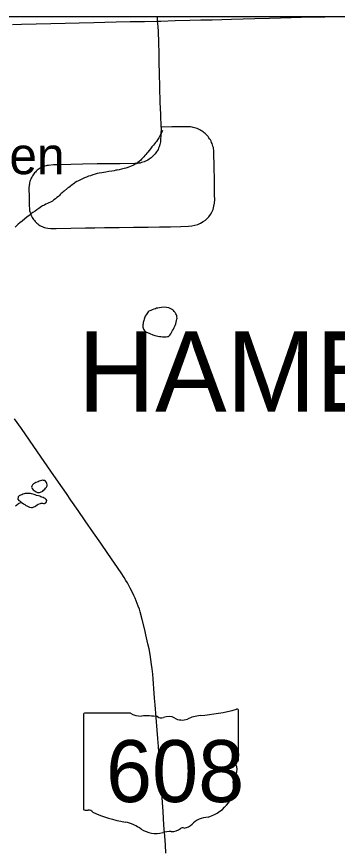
# Model space of a CAD drawing. Extents: x 103424 to 286016, y 38711 to 110967.
# Drawn here: x 163068 to 166691, y 101537 to 110967 of the extents above; entities that cross this region are included whole.
import ezdxf

# ---------------------------------------------------------------- set-up
doc = ezdxf.new("R2010")
doc.units = 0
for name, color, linetype in [('GM_X_Corporation', 7, 'Continuous'), ('GM_X_Minor_Lake', 7, 'Continuous'), ('GM_X_Minor_River', 7, 'Continuous'), ('GM_X_State_Location', 7, 'Continuous'), ('GM_X_State_Route', 7, 'Continuous'), ('GM_X_State_Shield', 7, 'Continuous'), ('GM_X_Township_Road', 7, 'Continuous'), ('GM_X_Township_Text', 7, 'Continuous'), ('GM_X_Unincorporated_Text', 7, 'Continuous'), ('GM_X_US_Route', 7, 'Continuous')]:
    doc.layers.add(name, color=color, linetype=linetype)

msp = doc.modelspace()

# ---------------------------------------------------------------- linework, layer by layer
at = {"layer": 'GM_X_Corporation'}
for points in [[(103423.7, 96534.8), (103423.7, 38711.2), (175679.7, 38711.2), (175679.7, 110967.2), (119699, 110967.2), (119716.9, 106542.5), (119719.8, 106322.8), (119720.8, 106006.3), (119709.7, 99445.7), (119706.4, 99064.2), (119663.9, 96690), (117026.4, 96688.2), (115542.1, 96665), (105081.7, 96574.5)], [(173175.4, 110967.2), (148354.5, 110967.2), (148366.5, 110284), (148366.4, 110242.2), (148494.2, 102114.7), (148500.5, 101714.1), (148505.8, 101377.4), (148509.9, 101119.2), (148594.2, 97294.7), (158050.5, 97608.1), (158064.2, 97608.5), (162306.4, 97749.1), (162479.3, 97753.8), (165116.9, 97825.6), (173478.4, 98058.2), (173457.5, 99090), (173443.3, 99817.2), (173398.5, 101988.3), (173365.2, 103570.9), (173327.2, 105148.6), (173218, 109584.4)]]:
    msp.add_lwpolyline(points, close=True, dxfattribs=at)
at = {"layer": 'GM_X_Minor_Lake'}
for points in [[(164785.8, 107674.6), (164733.3, 107679.7), (164705, 107677.2), (164682.9, 107672.8), (164662.8, 107670.4), (164648.7, 107668.1), (164636.7, 107661.8), (164616.6, 107657.4), (164600.6, 107651.1), (164582.6, 107642.7), (164562.5, 107634.2), (164552.6, 107628), (164544.7, 107617.8), (164538.8, 107607.5), (164530.9, 107595.3), (164521.1, 107578.9), (164517.3, 107568.8), (164513.5, 107556.6), (164509.6, 107546.4), (164503.9, 107530.1), (164500, 107520), (164498.2, 107507.8), (164496.4, 107493.7), (164494.7, 107479.5), (164492.9, 107469.4), (164493.1, 107453.2), (164499.6, 107431.1), (164509.9, 107419.2), (164524.2, 107407.3), (164536.5, 107399.4), (164563, 107385.8), (164579.2, 107378), (164597.5, 107372.3), (164607.7, 107366.4), (164617.8, 107364.5)], [(164785.8, 107674.6), (164733.3, 107679.7), (164705, 107677.2), (164682.9, 107672.8), (164662.8, 107670.4), (164648.7, 107668.1), (164636.7, 107661.8), (164616.6, 107657.4), (164600.6, 107651.1), (164582.6, 107642.7), (164562.5, 107634.2), (164552.6, 107628), (164544.7, 107617.8), (164538.8, 107607.5), (164530.9, 107595.3), (164521.1, 107578.9), (164517.3, 107568.8), (164513.5, 107556.6), (164509.6, 107546.4), (164503.9, 107530.1), (164500, 107520), (164498.2, 107507.8), (164496.4, 107493.7), (164494.7, 107479.5), (164492.9, 107469.4), (164493.1, 107453.2), (164499.6, 107431.1), (164509.9, 107419.2), (164524.2, 107407.3), (164536.5, 107399.4), (164563, 107385.8), (164579.2, 107378), (164597.5, 107372.3), (164607.7, 107366.4), (164617.8, 107364.5), (164630, 107360.7), (164646.2, 107357), (164664.4, 107353.2), (164680.6, 107349.5), (164696.8, 107347.8), (164717.1, 107344.1), (164731.2, 107344.3), (164743.3, 107344.6), (164755.3, 107346.8), (164773.5, 107349.1), (164783.6, 107349.3), (164799.4, 107363.7), (164809.3, 107378.1), (164819, 107396.4), (164828.8, 107416.8), (164838.6, 107433.1), (164848.3, 107451.5), (164860, 107473.9), (164867.8, 107492.2), (164871.5, 107510.5), (164875.2, 107528.7), (164878.9, 107545), (164880.8, 107555.1), (164878.5, 107571.2), (164876.3, 107581.3), (164872, 107593.3), (164865.8, 107605.3), (164859.4, 107621.4), (164849.1, 107631.3), (164840.8, 107643.3), (164830.6, 107651.2), (164808.2, 107662.9), (164793.9, 107670.7), (164785.8, 107674.6)], [(164617.8, 107364.5), (164630, 107360.7), (164646.2, 107357), (164664.4, 107353.2), (164680.6, 107349.5), (164696.8, 107347.8), (164717.1, 107344.1), (164731.2, 107344.3), (164743.3, 107344.6), (164755.3, 107346.8), (164773.5, 107349.1), (164783.6, 107349.3), (164799.4, 107363.7), (164809.3, 107378.1), (164819, 107396.4), (164828.8, 107416.8), (164838.6, 107433.1), (164848.3, 107451.5), (164860, 107473.9), (164867.8, 107492.2), (164871.5, 107510.5), (164875.2, 107528.7), (164878.9, 107545), (164880.8, 107555.1), (164878.5, 107571.2), (164876.3, 107581.3), (164872, 107593.3), (164865.8, 107605.3), (164859.4, 107621.4), (164849.1, 107631.3), (164840.8, 107643.3), (164830.6, 107651.2), (164808.2, 107662.9), (164793.9, 107670.7), (164785.8, 107674.6)], [(163405.3, 105646.8), (163411.6, 105660.8), (163411.9, 105672.9), (163408.1, 105685), (163404.3, 105697.2), (163394.5, 105711.5), (163382.6, 105719.8), (163370.6, 105722), (163358.5, 105722.3), (163346.4, 105720.5), (163322.1, 105712.8), (163309.9, 105705), (163285.6, 105697.4), (163273.5, 105691.6), (163257.2, 105681.8), (163244.9, 105669.9), (163238.6, 105657.9), (163236.4, 105645.9), (163242.1, 105629.6), (163253.9, 105615.3), (163289.6, 105590.4), (163301.6, 105586.1), (163313.6, 105583.9), (163325.7, 105583.7)], [(163325.7, 105583.7), (163337.8, 105587.5), (163362.2, 105599.1), (163372.5, 105611.1), (163384.8, 105622.9), (163395.1, 105634.8), (163405.3, 105646.8)], [(163335.6, 105460.8), (163345.5, 105462.3), (163359.6, 105464), (163371.6, 105461.8), (163383.7, 105461.6), (163397.9, 105467.4), (163404.1, 105479.3), (163408.4, 105493.4), (163400.6, 105505.6), (163390.8, 105517.9), (163378.8, 105522.2), (163366.9, 105528.4), (163352.9, 105532.7), (163340.9, 105537), (163328.9, 105541.3), (163314.9, 105547.6), (163290.9, 105552.1), (163276.9, 105558.4), (163264.9, 105560.6), (163248.9, 105566.9), (163236.9, 105569.2), (163222.9, 105571.5), (163162.6, 105572.6), (163150.4, 105570.8), (163136.3, 105565), (163124.1, 105559.2), (163111.9, 105555.4), (163095.7, 105547.6), (163085.4, 105535.7), (163080.8, 105507.5)], [(163080.8, 105507.5), (163092.6, 105493.2), (163106.5, 105484.9), (163118.5, 105476.6), (163146.2, 105455.9), (163158.1, 105447.6), (163172, 105439.3), (163184, 105433), (163198, 105426.7), (163211.9, 105420.4), (163236, 105415.9), (163248, 105415.7), (163260.2, 105421.5), (163272.3, 105425.3), (163284.6, 105433.2), (163298.9, 105445), (163311.1, 105450.8), (163335.6, 105460.8)]]:
    msp.add_lwpolyline(points, dxfattribs=at)
at = {"layer": 'GM_X_Minor_River'}
for points in [[(164715.6, 109679.3), (164709.9, 109659), (164700.1, 109644.7), (164690.3, 109628.3), (164680.5, 109612), (164672.7, 109595.7), (164659, 109573.2), (164649.2, 109556.9), (164637.3, 109544.6), (164625.4, 109530.2), (164613.6, 109513.8), (164595.8, 109493.3), (164580.1, 109470.8), (164564.3, 109452.3), (164550.5, 109435.9), (164538.6, 109421.6), (164528.7, 109409.3), (164516.9, 109394.9), (164503, 109380.5), (164491.2, 109366.2), (164479.3, 109353.9), (164469.4, 109343.6), (164451.5, 109329.1), (164437.5, 109318.8), (164427.6, 109310.5), (164417.6, 109304.3), (164407.6, 109300), (164395.6, 109291.8), (164379.7, 109283.4), (164361.6, 109275), (164343.6, 109268.6), (164325.5, 109262.2), (164301.5, 109253.7), (164281.4, 109249.3), (164267.3, 109245), (164253.3, 109240.7), (164227.1, 109236.2), (164205, 109231.8), (164188.9, 109229.5), (164170.9, 109223.1), (164144.7, 109218.6), (164110.4, 109215.9), (164076.3, 109209.3), (164030, 109202.4), (163999.8, 109197.8), (163975.7, 109191.3), (163953.6, 109184.8), (163929.5, 109176.3), (163903.5, 109167.8), (163879.4, 109161.3), (163857.3, 109152.8), (163835.3, 109142.3), (163811.3, 109131.8), (163787.3, 109121.2), (163767.3, 109108.8), (163747.2, 109102.3), (163729.3, 109091.9), (163719.3, 109083.7), (163707.4, 109073.4), (163695.4, 109065.1), (163681.5, 109054.7), (163671.5, 109046.5), (163657.6, 109036.1), (163643.7, 109025.8), (163603.9, 108994.7), (163591.9, 108986.4), (163582, 108976.2), (163572.1, 108965.9), (163560.2, 108955.6), (163550.3, 108945.3), (163538.4, 108933), (163522.5, 108920.6), (163504.6, 108906.1), (163488.6, 108893.7), (163470.7, 108881.2), (163448.7, 108870.7), (163432.7, 108862.4), (163416.7, 108854), (163398.7, 108845.6), (163380.7, 108835.2), (163360.7, 108826.7), (163346.7, 108820.4), (163318.9, 108795.7), (163294.9, 108781.1), (163275, 108768.6), (163251, 108752.1), (163229.1, 108735.5), (163207.2, 108719), (163183.4, 108700.3), (163159.5, 108679.7), (163129.7, 108652.9), (163101.8, 108634.2), (163085.9, 108619.8), (163070.1, 108603.4), (163052.2, 108586.9)], [(163056.2, 105435.6), (163070.1, 105446), (163080.1, 105452.2), (163090.1, 105458.4), (163120.5, 105475.1)]]:
    msp.add_lwpolyline(points, dxfattribs=at)
at = {"layer": 'GM_X_State_Route'}
msp.add_lwpolyline([(164754.8, 101503), (164747.8, 101600.6), (164740.9, 101698.3), (164731.7, 101820.1), (164721.3, 101975.9), (164711, 102131.6), (164701.9, 102256.6), (164692.8, 102381.6), (164689, 102433), (164680.6, 102546.2), (164668.5, 102710.8), (164661.6, 102803.4), (164654.8, 102896.1), (164643.5, 103039.9), (164632.2, 103183.8), (164626.8, 103258.6), (164618.8, 103365.9), (164614.7, 103420.4), (164609.7, 103475.2), (164604.5, 103529.7), (164598.8, 103588.6), (164592.7, 103640), (164585.3, 103694.4), (164576.6, 103750.3), (164563.5, 103816), (164551, 103873), (164528.9, 103974.3), (164515.5, 104030.2), (164486.6, 104148), (164462.3, 104234.9), (164454.1, 104265.4), (164441.1, 104300.1), (164430.1, 104329.3), (164405.2, 104390.6), (164392.2, 104419.2), (164368.3, 104468.7), (164351.5, 104502.4), (164335, 104532.9), (164318.5, 104563.2), (164300.9, 104590.2), (164280.9, 104623.9), (164248.6, 104676.6), (164173.5, 104785.5), (164098.5, 104894.5), (164017.8, 105011.2), (163937.1, 105127.9), (163843.2, 105263.7), (163761.9, 105381.5), (163680.5, 105499.3), (163629.6, 105573.9), (163541.8, 105699.9), (163454, 105825.8), (163379, 105935.5), (163303.9, 106045.2), (163212.7, 106177), (163121.4, 106308.8), (163043.9, 106419.2)], dxfattribs=at)
msp.add_lwpolyline([(164754.8, 101503), (164747.8, 101600.6), (164740.9, 101698.3), (164731.7, 101820.1), (164721.3, 101975.9), (164711, 102131.6), (164701.9, 102256.6), (164692.8, 102381.6), (164689, 102433), (164680.6, 102546.2), (164668.5, 102710.8), (164661.6, 102803.4), (164654.8, 102896.1), (164643.5, 103039.9), (164632.2, 103183.8), (164626.8, 103258.6), (164618.8, 103365.9), (164614.7, 103420.4), (164609.7, 103475.2), (164604.5, 103529.7), (164598.8, 103588.6), (164592.7, 103640), (164585.3, 103694.4), (164576.6, 103750.3), (164563.5, 103816), (164551, 103873), (164528.9, 103974.3), (164515.5, 104030.2), (164486.6, 104148), (164462.3, 104234.9), (164454.1, 104265.4), (164441.1, 104300.1), (164430.1, 104329.3), (164405.2, 104390.6), (164392.2, 104419.2), (164368.3, 104468.7), (164351.5, 104502.4), (164335, 104532.9), (164318.5, 104563.2), (164300.9, 104590.2), (164280.9, 104623.9), (164248.6, 104676.6), (164173.5, 104785.5), (164098.5, 104894.5), (164017.8, 105011.2), (163937.1, 105127.9), (163843.2, 105263.7), (163761.9, 105381.5), (163680.5, 105499.3), (163629.6, 105573.9), (163541.8, 105699.9), (163454, 105825.8), (163379, 105935.5), (163303.9, 106045.2), (163212.7, 106177), (163121.4, 106308.8), (163043.9, 106419.2)], dxfattribs=at)
at = {"layer": 'GM_X_State_Shield'}
for p, q in [((164353.9, 103089.5), (163841.1, 103089.5)), ((165574.9, 102559.6), (165574.9, 103115.8)), ((163823.8, 103071.2), (163823.8, 102008)), ((165574.7, 102559.8), (165574.9, 102559.6))]:
    msp.add_line(p, q, dxfattribs=at)
for centre, major_axis, start_param, end_param in [((163843.9, 103073.4), (20.3, 0), 1.712693, 3.28349), ((164476, 103212.9), (196.8, 0), 4.042523, 4.731795), ((164951.1, 104539), (1857, 0), 4.814394, 5.042369), ((165555.5, 103118.1), (19.5, 0), 6.141152, 7.989035), ((164541.2, 102492.6), (706.4, 0), 1.404758, 1.657858), ((164701.6, 103079), (56.8, 0), 3.836095, 5.185415), ((164784.9, 102956.1), (118, 0), 0.950623, 2.079405), ((164937.2, 103124.6), (142, 0), 4.081561, 5.145723), ((165188, 102764.7), (373.6, 0), 1.699011, 2.107814), ((165570.4, 102518.8), (30.2, 0), 1.883978, 3.671073), ((165554.1, 102557.5), (20.9, 0), 5.05454, 6.418171), ((165378.4, 102448.5), (181.1, 0), 5.934695, 6.695948), ((165644.7, 102326.9), (131.8, 0), 2.387724, 3.262537), ((165055.1, 102256.1), (464.5, 0), 5.101752, 6.440018), ((163844.1, 102005.6), (20.5, 0), 3.00124, 4.508301), ((163847.2, 102114.4), (156.2, 0), 4.665946, 4.897461), ((163879.1, 101946.6), (56.3, 0), 0.519207, 1.627899), ((164590.1, 102901.9), (1341, 0), 4.195997, 4.488961), ((164190.3, 101530.3), (419.6, 0), 0.823519, 1.323587), ((165251, 101709.5), (254.4, 0), 1.647645, 2.488434), ((164644.1, 101941.3), (266.2, 0), 4.026481, 4.996735), ((164817.4, 101861.7), (141.9, 0), 4.691044, 5.507374), ((164945.7, 101758.7), (39.9, 0), 1.147584, 2.315152), ((164928.7, 101904.9), (150.1, 0), 4.937069, 5.64225), ((164797.9, 101573.7), (218.8, 0), 1.495662, 1.94098)]:
    msp.add_ellipse(centre, major_axis=major_axis, ratio=0.8, start_param=start_param, end_param=end_param, dxfattribs=at)
at = {"layer": 'GM_X_Township_Road'}
msp.add_line((164659.7, 110916.7), (164658.5, 110967.2), dxfattribs=at)
msp.add_lwpolyline([(164699.7, 109716.2), (164697.5, 109623.7), (164694.7, 109579.5), (164691.4, 109551.2), (164684.3, 109520.5), (164678.1, 109494), (164672.1, 109479.9), (164665.3, 109466.1), (164657.7, 109452.7), (164649.6, 109439.7), (164640.8, 109427.1), (164631.3, 109414.9), (164621.5, 109403.3), (164610.6, 109392.3), (164599.5, 109381.7), (164587.9, 109371.7), (164575.6, 109362.4), (164563, 109353.6), (164549.9, 109345.5), (164536.6, 109338.2), (164522.7, 109331.5), (164508.4, 109325.5), (164494, 109320.2), (164479.4, 109315.7), (164464.6, 109311.9), (164449.5, 109308.9), (164434.1, 109306.6), (164419, 109305.2), (164403.6, 109304.5), (164238.6, 109303.3), (164107.4, 109302.3), (163976.3, 109301.3), (163811.2, 109297.8), (163678.7, 109295), (163546.3, 109292.1), (163483.6, 109289.7), (163427.1, 109284.3), (163413, 109282.1), (163399.4, 109279.1), (163385.8, 109275.4), (163372.5, 109270.9), (163359.7, 109265.7), (163346.8, 109259.7), (163334.5, 109253), (163322.4, 109245.7), (163310.8, 109237.8), (163299.7, 109229.1), (163289.1, 109219.9), (163279.1, 109210.1), (163269.7, 109199.7), (163260.7, 109188.9), (163252.4, 109177.5), (163244.8, 109165.7), (163237.7, 109153.5), (163231.7, 109140.9), (163225.9, 109128), (163221.1, 109114.9), (163217.1, 109101.4), (163213.8, 109087.8), (163211.3, 109074), (163209.3, 109060), (163206.4, 109029.1), (163208.4, 108923.6), (163210.4, 108818), (163211.1, 108803.9), (163212.4, 108789.8), (163214.4, 108775.8), (163217.4, 108762), (163221.2, 108748.3), (163225.5, 108734.9), (163230.7, 108721.8), (163236.8, 108708.9), (163243.3, 108696.4), (163250.6, 108684.3), (163258.6, 108672.7), (163267.2, 108661.5), (163276.5, 108650.8), (163286.3, 108640.6), (163296.9, 108631), (163307.7, 108622.1), (163319.3, 108613.7), (163331.1, 108605.9), (163343.2, 108599), (163356, 108592.6), (163368.9, 108587), (163382.2, 108582.1), (163395.8, 108578), (163419.3, 108574.1), (163453.6, 108571.5), (163514.5, 108570.2), (163679.6, 108573.6), (163844.6, 108577.1), (163951.8, 108579.3), (164058.9, 108581.6), (164224, 108583.6), (164389.1, 108585.7), (164554.1, 108587.8), (164680.2, 108589.4), (164806.3, 108591), (164923.2, 108592.4), (165007.5, 108595.8), (165048.4, 108600.8), (165082.6, 108607.4), (165113.3, 108616.4), (165145.3, 108630.8), (165177, 108648.3), (165201.9, 108666.9), (165221.8, 108684.5), (165240.5, 108704.2), (165259, 108730.1), (165273.7, 108756.2), (165286.5, 108786.3), (165297, 108822.9), (165302.8, 108857.1), (165305.5, 108898.1), (165304.8, 108949.8), (165302.2, 109114.8), (165299.8, 109270.7), (165297.4, 109426.5), (165296.9, 109441.8), (165295.4, 109457.1), (165293.1, 109472.3), (165290.1, 109487.3), (165286.1, 109502.2), (165281.5, 109516.8), (165276.3, 109531.2), (165270.3, 109545.3), (165263.7, 109559.2), (165256.2, 109572.6), (165248.1, 109585.6), (165239.6, 109598.3), (165230, 109610.4), (165220.2, 109622.1), (165209.6, 109633.2), (165198.6, 109643.8), (165186.7, 109653.8), (165174.7, 109663.3), (165162.1, 109672), (165149.2, 109680.2), (165135.6, 109687.6), (165122.1, 109694.4), (165108, 109700.5), (165093.6, 109705.9), (165078.7, 109710.4), (165063.9, 109714.3), (165049.1, 109717.4), (165033.7, 109719.7), (165018.6, 109721.3), (165003.2, 109722.1), (164912.1, 109721.3), (164821, 109720.6), (164699.7, 109716.2), (164695.2, 109858.7), (164690.7, 110001.2), (164686.5, 110166.2), (164682.2, 110331.2), (164679.3, 110442.9), (164676.4, 110554.6), (164673.2, 110676.9), (164670, 110799.3), (164666.3, 110856.9), (164659.7, 110916.7)], dxfattribs=at)
at = {"layer": 'GM_X_US_Route'}
msp.add_lwpolyline([(163019.1, 110878.3), (163123.3, 110880.7), (163288.3, 110885.1), (163453.3, 110889.5), (163614.2, 110893.8), (163775.2, 110898.1), (163940.2, 110902.2), (164065.2, 110905.4), (164190.3, 110908.6), (164350.8, 110911.4), (164511.5, 110914.2), (164659.7, 110916.7), (164695.3, 110918.1), (164860.3, 110922.4), (165025.3, 110926.8), (165150.5, 110930), (165275.6, 110933.3), (165385.7, 110936.8), (165495.9, 110940.3), (165628.3, 110942.9), (165760.8, 110945.6), (165925.8, 110950.1), (166047.4, 110953.4), (166169.1, 110956.8), (166281.1, 110960.2), (166393.1, 110963.6), (166550.4, 110967.2)], dxfattribs=at)

# ---------------------------------------------------------------- texts
at = {"layer": 'GM_X_State_Location'}
for s, p in [('s', (164679.7, 102468.9)), ('r', (164679.6, 102468.9))]:
    msp.add_text(s, height=1.01, dxfattribs=at).set_placement(p)
msp.add_text('608', height=1.01, rotation=0.00001, dxfattribs=at).set_placement((164324.4, 102395.7))
at = {"layer": 'GM_X_State_Shield'}
msp.add_text('608', height=700.44, dxfattribs=at).set_placement((164076.8, 102082.9))
at = {"layer": 'GM_X_Township_Text'}
msp.add_text('HAMBDEN', height=905.61, rotation=0.00001, dxfattribs=at).set_placement((163758, 106500.4))
at = {"layer": 'GM_X_Unincorporated_Text'}
msp.add_text('Hambden', height=419.6, rotation=0.00001, dxfattribs=at).set_placement((161176.5, 109185.6))

doc.saveas('drawing.dxf')
